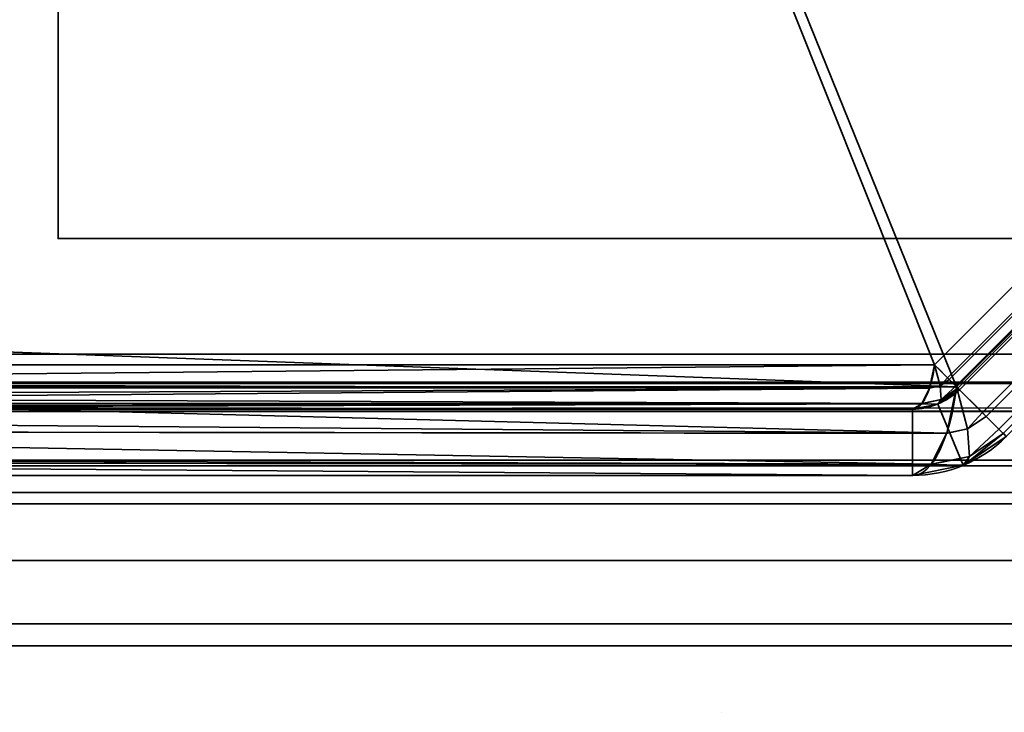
# Model space of a CAD drawing. Header units: millimetres. Extents: x -508 to 6708, y -110 to 248.
# Tile 480 of 656: x 1121 to 1131, y -26 to -19. Entities that reach past the tile are written whole.
import ezdxf

# ---------------------------------------------------------------- set-up
doc = ezdxf.new("R2010")
doc.units = ezdxf.units.MM
doc.layers.add('151', color=7, linetype='Continuous', true_color=0xffffff)

# ---------------------------------------------------------------- blocks, each defined once
blk = doc.blocks.new('UG_SURFACE_031')
at = {"layer": '151', "color": 252, "linetype": 'Continuous', "lineweight": 35}
for points in [[(1141, -21, 1035), (1121, -21, 1035), (1121, -14, 1035), (1141, -14, 1035)], [(1141, -14, 1065), (1121, -14, 1065), (1121, -21, 1065), (1141, -21, 1065)], [(1121, -14, 1035), (1121, -21, 1035), (1121, -21, 1065), (1121, -14, 1065)], [(1141, -21, 1065), (1121, -21, 1065), (1121, -21, 1035), (1141, -21, 1035)]]:
    blk.add_3dface(points, dxfattribs=at)
blk = doc.blocks.new('UG_SURFACE_055')
at = {"layer": '151', "color": 252, "linetype": 'Continuous', "lineweight": 35}
for points in [[(1141, -21, 1035), (1121, -21, 1035), (1121, -14, 1035), (1141, -14, 1035)], [(1141, -14, 1065), (1121, -14, 1065), (1121, -21, 1065), (1141, -21, 1065)], [(1121, -14, 1035), (1121, -21, 1035), (1121, -21, 1065), (1121, -14, 1065)], [(1141, -21, 1065), (1121, -21, 1065), (1121, -21, 1035), (1141, -21, 1035)]]:
    blk.add_3dface(points, dxfattribs=at)
blk = doc.blocks.new('UG_SURFACE_254')
at = {"layer": '151', "color": 252, "linetype": 'Continuous', "lineweight": 35}
for points in [[(1133.92, -23.8, 2023.33), (1133.92, -23.8, -7.75), (1085.08, -23.8, -7.75), (1085.08, -23.8, 2072.17)], [(1085.08, -25.3, 2072.17), (1133.92, -25.3, 2023.33), (1133.92, -23.8, 2023.33), (1085.08, -23.8, 2072.17)], [(1133.92, -25.3, -7.75), (1085.08, -25.3, -7.75), (1085.08, -23.8, -7.75), (1133.92, -23.8, -7.75)], [(1133.92, -25.3, 2023.33), (1085.08, -25.3, 2072.17), (1085.08, -25.3, -7.75), (1133.92, -25.3, -7.75)]]:
    blk.add_3dface(points, dxfattribs=at)
blk = doc.blocks.new('UG_SURFACE_255')
at = {"layer": '151', "color": 252, "linetype": 'Continuous', "lineweight": 35}
for points in [[(1133.92, -23.8, 2023.33), (1133.92, -23.8, -7.75), (1085.08, -23.8, -7.75), (1085.08, -23.8, 2072.17)], [(1085.08, -25.3, 2072.17), (1133.92, -25.3, 2023.33), (1133.92, -23.8, 2023.33), (1085.08, -23.8, 2072.17)], [(1133.92, -25.3, -7.75), (1085.08, -25.3, -7.75), (1085.08, -23.8, -7.75), (1133.92, -23.8, -7.75)], [(1133.92, -25.3, 2023.33), (1085.08, -25.3, 2072.17), (1085.08, -25.3, -7.75), (1133.92, -25.3, -7.75)]]:
    blk.add_3dface(points, dxfattribs=at)
blk = doc.blocks.new('UG_SURFACE_256')
at = {"layer": '151', "color": 252, "linetype": 'Continuous', "lineweight": 35}
for points in [[(1082, -5.3, 2075.25), (1082, -22.22, 2075.25), (1918, -22.22, 2075.25), (1918, -5.3, 2075.25)], [(1083.5, -5.3, 2073.75), (1916.5, -5.3, 2073.75), (1916.5, -22.22, 2073.75), (1083.5, -22.22, 2073.75)], [(1918, -22.22, 2075.25), (1082, -22.22, 2075.25), (1082.059, -22.821, 2075.191)], [(1917.941, -22.821, 2075.191), (1918, -22.22, 2075.25), (1082.059, -22.821, 2075.191)], [(1083.53, -22.528, 2073.72), (1083.5, -22.22, 2073.75), (1916.5, -22.22, 2073.75)], [(1083.53, -22.528, 2073.72), (1916.5, -22.22, 2073.75), (1916.47, -22.528, 2073.72)], [(1916.47, -22.528, 2073.72), (1916.38, -22.825, 2073.63), (1083.62, -22.825, 2073.63), (1083.53, -22.528, 2073.72)], [(1082.059, -22.821, 2075.191), (1082.235, -23.399, 2075.016), (1917.765, -23.399, 2075.016), (1917.941, -22.821, 2075.191)], [(1916.037, -23.337, 2073.287), (1083.963, -23.337, 2073.287), (1083.62, -22.825, 2073.63), (1916.38, -22.825, 2073.63)], [(1915.525, -23.68, 2072.775), (1084.475, -23.68, 2072.775), (1083.963, -23.337, 2073.287), (1916.037, -23.337, 2073.287)], [(1917.765, -23.399, 2075.016), (1082.235, -23.399, 2075.016), (1082.902, -24.398, 2074.348), (1917.098, -24.398, 2074.348)], [(1914.92, -23.8, 2072.17), (1085.08, -23.8, 2072.17), (1084.475, -23.68, 2072.775), (1915.525, -23.68, 2072.775)], [(1085.08, -23.8, 2072.17), (1914.92, -23.8, 2072.17), (1866.08, -23.8, 2023.33), (1133.92, -23.8, 2023.33)], [(1133.92, -25.3, 2023.33), (1085.08, -25.3, 2072.17), (1085.08, -23.8, 2072.17), (1133.92, -23.8, 2023.33)], [(1917.098, -24.398, 2074.348), (1082.902, -24.398, 2074.348), (1083.901, -25.066, 2073.349), (1916.099, -25.066, 2073.349)], [(1916.099, -25.066, 2073.349), (1083.901, -25.066, 2073.349), (1085.08, -25.3, 2072.17), (1914.92, -25.3, 2072.17)], [(1085.08, -25.3, 2072.17), (1133.92, -25.3, 2023.33), (1866.08, -25.3, 2023.33), (1914.92, -25.3, 2072.17)]]:
    blk.add_3dface(points, dxfattribs=at)
blk = doc.blocks.new('UG_SURFACE_267')
at = {"layer": '151', "color": 252, "linetype": 'Continuous', "lineweight": 35}
for points in [[(1120.867, 1.173, 1158.357), (1110.827, -8.868, 1158.357), (1110.827, -22.332, 1163.419), (1130.252, -22.332, 1170.723)], [(1130.252, -22.332, 997.777), (1110.827, -22.332, 1005.08), (1110.827, -8.868, 1010.143), (1120.867, 1.173, 1010.143)], [(1130.252, -22.332, 1170.723), (1134.332, -18.252, 1170.723), (1134.332, 1.173, 1163.419), (1120.867, 1.173, 1158.357)], [(1120.867, 1.173, 1010.143), (1134.332, 1.173, 1005.08), (1134.332, -18.252, 997.777), (1130.252, -22.332, 997.777)], [(1130.485, -22.565, 1170.105), (1111.527, -21.868, 1162.715), (1111.527, -9.157, 1157.936), (1121.158, 0.473, 1157.936)], [(1121.158, 0.473, 1010.564), (1111.527, -9.157, 1010.564), (1111.527, -21.868, 1005.785), (1130.485, -22.565, 998.395)], [(1121.158, 0.473, 1157.936), (1133.868, 0.473, 1162.715), (1134.565, -18.485, 1170.105), (1130.485, -22.565, 1170.105)], [(1130.485, -22.565, 998.395), (1134.565, -18.485, 998.395), (1133.868, 0.473, 1005.785), (1121.158, 0.473, 1010.564)], [(1130.389, -22.469, 1170.884), (1134.469, -18.389, 1170.884), (1134.332, -18.252, 1170.723), (1130.252, -22.332, 1170.723)], [(1134.469, -18.389, 997.616), (1130.389, -22.469, 997.616), (1130.252, -22.332, 997.777), (1134.332, -18.252, 997.777)], [(1134.488, -18.408, 1170.907), (1134.469, -18.389, 1170.884), (1130.389, -22.469, 1170.884), (1130.408, -22.488, 1170.907)], [(1130.408, -22.488, 997.593), (1130.389, -22.469, 997.616), (1134.469, -18.389, 997.616), (1134.488, -18.408, 997.593)], [(1130.408, -22.488, 1170.907), (1130.476, -22.556, 1171.099), (1134.556, -18.476, 1171.099), (1134.488, -18.408, 1170.907)], [(1134.488, -18.408, 997.593), (1134.556, -18.476, 997.401), (1130.476, -22.556, 997.401), (1130.408, -22.488, 997.593)], [(1134.579, -18.499, 1171.164), (1134.556, -18.476, 1171.099), (1130.476, -22.556, 1171.099), (1130.499, -22.579, 1171.164)], [(1130.499, -22.579, 997.336), (1130.476, -22.556, 997.401), (1134.556, -18.476, 997.401), (1134.579, -18.499, 997.336)], [(1134.837, -18.757, 1170.427), (1130.757, -22.837, 1170.427), (1130.485, -22.565, 1170.105), (1134.565, -18.485, 1170.105)], [(1130.757, -22.837, 998.073), (1134.837, -18.757, 998.073), (1134.565, -18.485, 998.395), (1130.485, -22.565, 998.395)], [(1130.499, -22.579, 1171.164), (1130.515, -22.595, 1171.341), (1134.595, -18.515, 1171.341), (1134.579, -18.499, 1171.164)], [(1134.579, -18.499, 997.336), (1134.595, -18.515, 997.159), (1130.515, -22.595, 997.159), (1130.499, -22.579, 997.336)], [(1134.595, -18.515, 1171.341), (1130.515, -22.595, 1171.341), (1130.515, -22.595, 1189.25), (1134.595, -18.515, 1189.25)], [(1130.515, -22.595, 997.159), (1134.595, -18.515, 997.159), (1134.595, -18.515, 979.25), (1130.515, -22.595, 979.25)], [(1131.01, -23.09, 1189.25), (1135.09, -19.01, 1189.25), (1134.595, -18.515, 1189.25), (1130.515, -22.595, 1189.25)], [(1130.515, -22.595, 979.25), (1134.595, -18.515, 979.25), (1135.09, -19.01, 979.25), (1131.01, -23.09, 979.25)], [(1130.797, -22.877, 1170.473), (1130.757, -22.837, 1170.427), (1134.837, -18.757, 1170.427), (1134.877, -18.797, 1170.473)], [(1134.877, -18.797, 998.027), (1134.837, -18.757, 998.073), (1130.757, -22.837, 998.073), (1130.797, -22.877, 998.027)], [(1134.877, -18.797, 1170.473), (1135.012, -18.932, 1170.857), (1130.932, -23.012, 1170.857), (1130.797, -22.877, 1170.473)], [(1130.797, -22.877, 998.027), (1130.932, -23.012, 997.643), (1135.012, -18.932, 997.643), (1134.877, -18.797, 998.027)], [(1130.978, -23.058, 1170.987), (1130.932, -23.012, 1170.857), (1135.012, -18.932, 1170.857), (1135.058, -18.978, 1170.987)], [(1135.058, -18.978, 997.513), (1135.012, -18.932, 997.643), (1130.932, -23.012, 997.643), (1130.978, -23.058, 997.513)], [(1135.058, -18.978, 1170.987), (1135.09, -19.01, 1171.341), (1131.01, -23.09, 1171.341), (1130.978, -23.058, 1170.987)], [(1130.978, -23.058, 997.513), (1131.01, -23.09, 997.159), (1135.09, -19.01, 997.159), (1135.058, -18.978, 997.513)], [(1130.485, -22.565, 1170.105), (1111.408, -22.565, 1162.933), (1111.527, -21.868, 1162.715)], [(1111.527, -21.868, 1005.785), (1111.408, -22.565, 1005.568), (1130.485, -22.565, 998.395)], [(1130.252, -22.332, 1170.723), (1110.827, -22.332, 1163.419), (1110.791, -22.522, 1163.515)], [(1110.791, -22.522, 1163.515), (1130.2, -22.577, 1170.862), (1130.252, -22.332, 1170.723)], [(1130.252, -22.332, 997.777), (1130.2, -22.577, 997.638), (1110.791, -22.522, 1004.985)], [(1110.791, -22.522, 1004.985), (1110.827, -22.332, 1005.08), (1130.252, -22.332, 997.777)], [(1130.311, -22.555, 1170.895), (1130.252, -22.332, 1170.723), (1130.2, -22.577, 1170.862)], [(1130.2, -22.577, 997.638), (1130.252, -22.332, 997.777), (1130.311, -22.555, 997.605)], [(1130.389, -22.469, 1170.884), (1130.252, -22.332, 1170.723), (1130.311, -22.555, 1170.895)], [(1130.311, -22.555, 997.605), (1130.252, -22.332, 997.777), (1130.389, -22.469, 997.616)], [(1110.791, -22.522, 1163.515), (1110.773, -22.571, 1163.563), (1130.2, -22.577, 1170.862)], [(1130.2, -22.577, 997.638), (1110.773, -22.571, 1004.937), (1110.791, -22.522, 1004.985)], [(1130.321, -22.7, 1171.143), (1130.311, -22.555, 1170.895), (1130.2, -22.578, 1170.863), (1130.118, -22.741, 1171.08)], [(1130.118, -22.741, 997.42), (1130.2, -22.578, 997.637), (1130.311, -22.555, 997.605), (1130.321, -22.7, 997.357)], [(1130.2, -22.577, 1170.862), (1130.2, -22.578, 1170.863), (1130.311, -22.555, 1170.895)], [(1130.311, -22.555, 997.605), (1130.2, -22.578, 997.637), (1130.2, -22.577, 997.638)], [(1130.311, -22.555, 1170.895), (1130.408, -22.488, 1170.907), (1130.389, -22.469, 1170.884)], [(1130.389, -22.469, 997.616), (1130.408, -22.488, 997.593), (1130.311, -22.555, 997.605)], [(1130.476, -22.556, 1171.099), (1130.408, -22.488, 1170.907), (1130.311, -22.555, 1170.895), (1130.321, -22.7, 1171.143)], [(1130.321, -22.7, 997.357), (1130.311, -22.555, 997.605), (1130.408, -22.488, 997.593), (1130.476, -22.556, 997.401)], [(1130.2, -22.578, 997.637), (1110.691, -22.735, 1004.721), (1110.737, -22.671, 1004.841)], [(1130.2, -22.578, 997.637), (1130.118, -22.741, 997.42), (1110.691, -22.735, 1004.721)], [(1130.2, -22.578, 1170.863), (1110.773, -22.571, 1163.563), (1110.737, -22.671, 1163.659)], [(1130.2, -22.578, 997.637), (1110.737, -22.671, 1004.841), (1110.773, -22.571, 1004.937)], [(1130.118, -22.741, 1171.08), (1130.2, -22.578, 1170.863), (1110.737, -22.671, 1163.659)], [(1130.2, -22.578, 1170.863), (1130.2, -22.577, 1170.862), (1110.773, -22.571, 1163.563)], [(1110.773, -22.571, 1004.937), (1130.2, -22.577, 997.638), (1130.2, -22.578, 997.637)], [(1130.381, -23.053, 1170.382), (1111.185, -22.895, 1163.028), (1111.408, -22.565, 1162.933)], [(1111.408, -22.565, 1005.568), (1111.185, -22.895, 1005.472), (1130.381, -23.053, 998.118)], [(1111.408, -22.565, 1162.933), (1130.485, -22.565, 1170.105), (1130.381, -23.053, 1170.382)], [(1130.381, -23.053, 998.118), (1130.485, -22.565, 998.395), (1111.408, -22.565, 1005.568)], [(1130.288, -22.747, 1189.25), (1130.515, -22.595, 1189.25), (1130.515, -22.595, 1171.341), (1130.296, -22.742, 1171.341)], [(1130.515, -22.595, 979.25), (1130.288, -22.747, 979.25), (1130.288, -22.747, 997.159), (1130.296, -22.742, 997.159)], [(1130.515, -22.595, 1189.25), (1130.288, -22.747, 1189.25), (1130.556, -23.393, 1189.25), (1131.01, -23.09, 1189.25)], [(1131.01, -23.09, 979.25), (1130.556, -23.393, 979.25), (1130.288, -22.747, 979.25), (1130.515, -22.595, 979.25)], [(1130.296, -22.742, 1171.341), (1130.515, -22.595, 1171.341), (1130.499, -22.579, 1171.164)], [(1130.499, -22.579, 1171.164), (1130.321, -22.7, 1171.143), (1130.296, -22.742, 1171.341)], [(1130.296, -22.742, 997.159), (1130.321, -22.7, 997.357), (1130.499, -22.579, 997.336)], [(1130.499, -22.579, 997.336), (1130.515, -22.595, 997.159), (1130.296, -22.742, 997.159)], [(1130.296, -22.742, 997.159), (1130.515, -22.595, 997.159), (1130.515, -22.595, 979.25)], [(1130.321, -22.7, 1171.143), (1130.499, -22.579, 1171.164), (1130.476, -22.556, 1171.099)], [(1130.476, -22.556, 997.401), (1130.499, -22.579, 997.336), (1130.321, -22.7, 997.357)], [(1130.485, -22.565, 998.395), (1130.381, -23.053, 998.118), (1130.38, -23.056, 998.116), (1130.602, -23.009, 998.05)], [(1130.381, -23.053, 1170.382), (1130.485, -22.565, 1170.105), (1130.602, -23.009, 1170.45)], [(1130.602, -23.009, 1170.45), (1130.485, -22.565, 1170.105), (1130.757, -22.837, 1170.427)], [(1130.757, -22.837, 998.073), (1130.485, -22.565, 998.395), (1130.602, -23.009, 998.05)], [(1130.117, -22.743, 997.418), (1110.594, -22.8, 1004.462), (1110.669, -22.767, 1004.661)], [(1130.117, -22.743, 997.418), (1130.02, -22.8, 997.159), (1110.594, -22.8, 1004.462)], [(1130.117, -22.743, 1171.082), (1110.691, -22.735, 1163.779), (1110.669, -22.767, 1163.839)], [(1130.117, -22.743, 997.418), (1110.669, -22.767, 1004.661), (1110.691, -22.735, 1004.721)], [(1130.02, -22.8, 1171.341), (1130.117, -22.743, 1171.082), (1110.669, -22.767, 1163.839)], [(1110.737, -22.671, 1163.659), (1110.691, -22.735, 1163.779), (1130.118, -22.741, 1171.08)], [(1130.117, -22.743, 1171.082), (1130.118, -22.741, 1171.08), (1110.691, -22.735, 1163.779)], [(1110.691, -22.735, 1004.721), (1130.118, -22.741, 997.42), (1130.117, -22.743, 997.418)], [(1130.117, -22.743, 1171.082), (1130.02, -22.8, 1171.341), (1130.288, -22.747, 1171.341)], [(1130.288, -22.747, 997.159), (1130.02, -22.8, 997.159), (1130.117, -22.743, 997.418)], [(1130.02, -22.8, 1171.341), (1130.02, -22.8, 1189.25), (1130.288, -22.747, 1189.25), (1130.288, -22.747, 1171.341)], [(1130.02, -22.8, 979.25), (1130.02, -22.8, 997.159), (1130.288, -22.747, 997.159), (1130.288, -22.747, 979.25)], [(1130.02, -23.5, 1189.25), (1130.556, -23.393, 1189.25), (1130.288, -22.747, 1189.25), (1130.02, -22.8, 1189.25)], [(1130.02, -22.8, 979.25), (1130.288, -22.747, 979.25), (1130.556, -23.393, 979.25), (1130.02, -23.5, 979.25)], [(1130.288, -22.747, 1171.341), (1130.321, -22.7, 1171.143), (1130.117, -22.743, 1171.082)], [(1130.118, -22.741, 1171.08), (1130.117, -22.743, 1171.082), (1130.321, -22.7, 1171.143)], [(1130.321, -22.7, 997.357), (1130.117, -22.743, 997.418), (1130.118, -22.741, 997.42)], [(1130.117, -22.743, 997.418), (1130.321, -22.7, 997.357), (1130.288, -22.747, 997.159)], [(1130.288, -22.747, 1171.341), (1130.296, -22.742, 1171.341), (1130.321, -22.7, 1171.143)], [(1130.321, -22.7, 997.357), (1130.296, -22.742, 997.159), (1130.288, -22.747, 997.159)], [(1130.296, -22.742, 1171.341), (1130.288, -22.747, 1171.341), (1130.288, -22.747, 1189.25)], [(1110.594, -22.8, 1004.462), (1130.02, -22.8, 997.159), (1130.02, -22.8, 979.25), (1109.6, -22.8, 979.25)], [(1130.02, -23.5, 979.25), (1109.6, -23.5, 979.25), (1109.6, -22.8, 979.25), (1130.02, -22.8, 979.25)], [(1110.669, -22.767, 1163.839), (1110.594, -22.8, 1164.038), (1130.02, -22.8, 1171.341)], [(1130.02, -22.8, 1171.341), (1110.594, -22.8, 1164.038), (1111, -22.8, 1164.25)], [(1111, -22.8, 1164.25), (1130.02, -22.8, 1189.25), (1130.02, -22.8, 1171.341)], [(1111, -22.8, 1164.25), (1113, -22.8, 1189.25), (1130.02, -22.8, 1189.25)], [(1130.02, -22.8, 1189.25), (1113, -22.8, 1189.25), (1113, -23.5, 1189.25), (1130.02, -23.5, 1189.25)], [(1130.757, -22.837, 1170.427), (1130.797, -22.877, 1170.473), (1130.602, -23.009, 1170.45)], [(1130.602, -23.009, 998.05), (1130.797, -22.877, 998.027), (1130.757, -22.837, 998.073)], [(1130.381, -23.053, 1170.382), (1110.988, -23.031, 1163.113), (1111.185, -22.895, 1163.028)], [(1111.185, -22.895, 1005.472), (1110.988, -23.031, 1005.387), (1130.381, -23.053, 998.118)], [(1130.622, -23.3, 1170.945), (1130.602, -23.009, 1170.45), (1130.797, -22.877, 1170.473), (1130.932, -23.012, 1170.857)], [(1130.932, -23.012, 997.643), (1130.797, -22.877, 998.027), (1130.602, -23.009, 998.05), (1130.622, -23.3, 997.555)], [(1130.217, -23.382, 1170.819), (1110.573, -23.318, 1163.292), (1110.988, -23.031, 1163.113)], [(1110.988, -23.031, 1005.387), (1110.573, -23.318, 1005.208), (1130.217, -23.382, 997.681)], [(1110.988, -23.031, 1163.113), (1130.381, -23.053, 1170.382), (1130.38, -23.056, 1170.384)], [(1110.988, -23.031, 1163.113), (1130.38, -23.056, 1170.384), (1130.217, -23.382, 1170.819)], [(1130.217, -23.382, 997.681), (1130.38, -23.056, 998.116), (1110.988, -23.031, 1005.387)], [(1130.38, -23.056, 998.116), (1130.381, -23.053, 998.118), (1110.988, -23.031, 1005.387)], [(1130.217, -23.382, 1170.819), (1130.38, -23.056, 1170.384), (1130.602, -23.009, 1170.45), (1130.622, -23.3, 1170.945)], [(1130.622, -23.3, 997.555), (1130.602, -23.009, 998.05), (1130.38, -23.056, 998.116), (1130.217, -23.382, 997.681)], [(1130.602, -23.009, 1170.45), (1130.38, -23.056, 1170.384), (1130.381, -23.053, 1170.382)], [(1130.571, -23.383, 1171.341), (1130.622, -23.3, 1170.945), (1130.978, -23.058, 1170.987)], [(1130.978, -23.058, 1170.987), (1131.01, -23.09, 1171.341), (1130.571, -23.383, 1171.341)], [(1130.571, -23.383, 997.159), (1131.01, -23.09, 997.159), (1130.978, -23.058, 997.513)], [(1130.978, -23.058, 997.513), (1130.622, -23.3, 997.555), (1130.571, -23.383, 997.159)], [(1130.932, -23.012, 1170.857), (1130.978, -23.058, 1170.987), (1130.622, -23.3, 1170.945)], [(1130.622, -23.3, 997.555), (1130.978, -23.058, 997.513), (1130.932, -23.012, 997.643)], [(1131.01, -23.09, 1189.25), (1130.556, -23.393, 1189.25), (1130.556, -23.393, 1171.341), (1130.571, -23.383, 1171.341)], [(1130.556, -23.393, 979.25), (1131.01, -23.09, 979.25), (1131.01, -23.09, 997.159), (1130.571, -23.383, 997.159)], [(1130.571, -23.383, 1171.341), (1131.01, -23.09, 1171.341), (1131.01, -23.09, 1189.25)], [(1130.02, -23.5, 1171.341), (1109.659, -23.5, 1163.686), (1110.388, -23.355, 1163.372)], [(1110.388, -23.355, 1005.128), (1109.659, -23.5, 1004.814), (1130.02, -23.5, 997.159)], [(1130.217, -23.382, 1170.819), (1110.388, -23.355, 1163.372), (1110.573, -23.318, 1163.292)], [(1110.573, -23.318, 1005.208), (1110.388, -23.355, 1005.128), (1130.217, -23.382, 997.681)], [(1110.388, -23.355, 1163.372), (1130.217, -23.382, 1170.819), (1130.215, -23.386, 1170.824)], [(1110.388, -23.355, 1163.372), (1130.215, -23.386, 1170.824), (1130.02, -23.5, 1171.341)], [(1130.02, -23.5, 997.159), (1130.215, -23.386, 997.676), (1110.388, -23.355, 1005.128)], [(1130.215, -23.386, 997.676), (1130.217, -23.382, 997.681), (1110.388, -23.355, 1005.128)], [(1130.622, -23.3, 1170.945), (1130.215, -23.386, 1170.824), (1130.217, -23.382, 1170.819)], [(1130.215, -23.386, 1170.824), (1130.622, -23.3, 1170.945), (1130.556, -23.393, 1171.341)], [(1130.556, -23.393, 997.159), (1130.622, -23.3, 997.555), (1130.215, -23.386, 997.676)], [(1130.217, -23.382, 997.681), (1130.215, -23.386, 997.676), (1130.622, -23.3, 997.555)], [(1130.622, -23.3, 1170.945), (1130.571, -23.383, 1171.341), (1130.556, -23.393, 1171.341)], [(1130.556, -23.393, 997.159), (1130.571, -23.383, 997.159), (1130.622, -23.3, 997.555)], [(1130.571, -23.383, 997.159), (1130.556, -23.393, 997.159), (1130.556, -23.393, 979.25)], [(1130.556, -23.393, 1171.341), (1130.02, -23.5, 1171.341), (1130.215, -23.386, 1170.824)], [(1130.215, -23.386, 997.676), (1130.02, -23.5, 997.159), (1130.556, -23.393, 997.159)], [(1130.556, -23.393, 1171.341), (1130.556, -23.393, 1189.25), (1130.02, -23.5, 1189.25), (1130.02, -23.5, 1171.341)], [(1130.556, -23.393, 979.25), (1130.556, -23.393, 997.159), (1130.02, -23.5, 997.159), (1130.02, -23.5, 979.25)], [(1109.6, -23.5, 979.25), (1130.02, -23.5, 979.25), (1130.02, -23.5, 997.159), (1109.659, -23.5, 1004.814)], [(1111, -23.5, 1164.25), (1109.659, -23.5, 1163.686), (1130.02, -23.5, 1171.341)], [(1130.02, -23.5, 1171.341), (1130.02, -23.5, 1189.25), (1113, -23.5, 1189.25), (1111, -23.5, 1176.623)], [(1111, -23.5, 1176.623), (1111, -23.5, 1164.25), (1130.02, -23.5, 1171.341)]]:
    blk.add_3dface(points, dxfattribs=at)
blk = doc.blocks.new('UG_SURFACE_291')
at = {"layer": '151', "color": 252, "linetype": 'Continuous', "lineweight": 35}
for points in [[(1120.867, 1.173, 1158.357), (1110.827, -8.868, 1158.357), (1110.827, -22.332, 1163.419), (1130.252, -22.332, 1170.723)], [(1130.252, -22.332, 997.777), (1110.827, -22.332, 1005.08), (1110.827, -8.868, 1010.143), (1120.867, 1.173, 1010.143)], [(1130.252, -22.332, 1170.723), (1134.332, -18.252, 1170.723), (1134.332, 1.173, 1163.419), (1120.867, 1.173, 1158.357)], [(1120.867, 1.173, 1010.143), (1134.332, 1.173, 1005.08), (1134.332, -18.252, 997.777), (1130.252, -22.332, 997.777)], [(1130.485, -22.565, 1170.105), (1111.527, -21.868, 1162.715), (1111.527, -9.157, 1157.936), (1121.158, 0.473, 1157.936)], [(1121.158, 0.473, 1010.564), (1111.527, -9.157, 1010.564), (1111.527, -21.868, 1005.785), (1130.485, -22.565, 998.395)], [(1121.158, 0.473, 1157.936), (1133.868, 0.473, 1162.715), (1134.565, -18.485, 1170.105), (1130.485, -22.565, 1170.105)], [(1130.485, -22.565, 998.395), (1134.565, -18.485, 998.395), (1133.868, 0.473, 1005.785), (1121.158, 0.473, 1010.564)], [(1130.389, -22.469, 1170.884), (1134.469, -18.389, 1170.884), (1134.332, -18.252, 1170.723), (1130.252, -22.332, 1170.723)], [(1134.469, -18.389, 997.616), (1130.389, -22.469, 997.616), (1130.252, -22.332, 997.777), (1134.332, -18.252, 997.777)], [(1134.488, -18.408, 1170.907), (1134.469, -18.389, 1170.884), (1130.389, -22.469, 1170.884), (1130.408, -22.488, 1170.907)], [(1130.408, -22.488, 997.593), (1130.389, -22.469, 997.616), (1134.469, -18.389, 997.616), (1134.488, -18.408, 997.593)], [(1130.408, -22.488, 1170.907), (1130.476, -22.556, 1171.099), (1134.556, -18.476, 1171.099), (1134.488, -18.408, 1170.907)], [(1134.488, -18.408, 997.593), (1134.556, -18.476, 997.401), (1130.476, -22.556, 997.401), (1130.408, -22.488, 997.593)], [(1134.579, -18.499, 1171.164), (1134.556, -18.476, 1171.099), (1130.476, -22.556, 1171.099), (1130.499, -22.579, 1171.164)], [(1130.499, -22.579, 997.336), (1130.476, -22.556, 997.401), (1134.556, -18.476, 997.401), (1134.579, -18.499, 997.336)], [(1134.837, -18.757, 1170.427), (1130.757, -22.837, 1170.427), (1130.485, -22.565, 1170.105), (1134.565, -18.485, 1170.105)], [(1130.757, -22.837, 998.073), (1134.837, -18.757, 998.073), (1134.565, -18.485, 998.395), (1130.485, -22.565, 998.395)], [(1130.499, -22.579, 1171.164), (1130.515, -22.595, 1171.341), (1134.595, -18.515, 1171.341), (1134.579, -18.499, 1171.164)], [(1134.579, -18.499, 997.336), (1134.595, -18.515, 997.159), (1130.515, -22.595, 997.159), (1130.499, -22.579, 997.336)], [(1134.595, -18.515, 1171.341), (1130.515, -22.595, 1171.341), (1130.515, -22.595, 1189.25), (1134.595, -18.515, 1189.25)], [(1130.515, -22.595, 997.159), (1134.595, -18.515, 997.159), (1134.595, -18.515, 979.25), (1130.515, -22.595, 979.25)], [(1131.01, -23.09, 1189.25), (1135.09, -19.01, 1189.25), (1134.595, -18.515, 1189.25), (1130.515, -22.595, 1189.25)], [(1130.515, -22.595, 979.25), (1134.595, -18.515, 979.25), (1135.09, -19.01, 979.25), (1131.01, -23.09, 979.25)], [(1130.797, -22.877, 1170.473), (1130.757, -22.837, 1170.427), (1134.837, -18.757, 1170.427), (1134.877, -18.797, 1170.473)], [(1134.877, -18.797, 998.027), (1134.837, -18.757, 998.073), (1130.757, -22.837, 998.073), (1130.797, -22.877, 998.027)], [(1134.877, -18.797, 1170.473), (1135.012, -18.932, 1170.857), (1130.932, -23.012, 1170.857), (1130.797, -22.877, 1170.473)], [(1130.797, -22.877, 998.027), (1130.932, -23.012, 997.643), (1135.012, -18.932, 997.643), (1134.877, -18.797, 998.027)], [(1130.978, -23.058, 1170.987), (1130.932, -23.012, 1170.857), (1135.012, -18.932, 1170.857), (1135.058, -18.978, 1170.987)], [(1135.058, -18.978, 997.513), (1135.012, -18.932, 997.643), (1130.932, -23.012, 997.643), (1130.978, -23.058, 997.513)], [(1135.058, -18.978, 1170.987), (1135.09, -19.01, 1171.341), (1131.01, -23.09, 1171.341), (1130.978, -23.058, 1170.987)], [(1130.978, -23.058, 997.513), (1131.01, -23.09, 997.159), (1135.09, -19.01, 997.159), (1135.058, -18.978, 997.513)], [(1130.485, -22.565, 1170.105), (1111.408, -22.565, 1162.933), (1111.527, -21.868, 1162.715)], [(1111.527, -21.868, 1005.785), (1111.408, -22.565, 1005.568), (1130.485, -22.565, 998.395)], [(1130.252, -22.332, 1170.723), (1110.827, -22.332, 1163.419), (1110.791, -22.522, 1163.515)], [(1110.791, -22.522, 1163.515), (1130.2, -22.577, 1170.862), (1130.252, -22.332, 1170.723)], [(1130.252, -22.332, 997.777), (1130.2, -22.577, 997.638), (1110.791, -22.522, 1004.985)], [(1110.791, -22.522, 1004.985), (1110.827, -22.332, 1005.08), (1130.252, -22.332, 997.777)], [(1130.311, -22.555, 1170.895), (1130.252, -22.332, 1170.723), (1130.2, -22.577, 1170.862)], [(1130.2, -22.577, 997.638), (1130.252, -22.332, 997.777), (1130.311, -22.555, 997.605)], [(1130.389, -22.469, 1170.884), (1130.252, -22.332, 1170.723), (1130.311, -22.555, 1170.895)], [(1130.311, -22.555, 997.605), (1130.252, -22.332, 997.777), (1130.389, -22.469, 997.616)], [(1110.791, -22.522, 1163.515), (1110.773, -22.571, 1163.563), (1130.2, -22.577, 1170.862)], [(1130.2, -22.577, 997.638), (1110.773, -22.571, 1004.937), (1110.791, -22.522, 1004.985)], [(1130.321, -22.7, 1171.143), (1130.311, -22.555, 1170.895), (1130.2, -22.578, 1170.863), (1130.118, -22.741, 1171.08)], [(1130.118, -22.741, 997.42), (1130.2, -22.578, 997.637), (1130.311, -22.555, 997.605), (1130.321, -22.7, 997.357)], [(1130.2, -22.577, 1170.862), (1130.2, -22.578, 1170.863), (1130.311, -22.555, 1170.895)], [(1130.311, -22.555, 997.605), (1130.2, -22.578, 997.637), (1130.2, -22.577, 997.638)], [(1130.311, -22.555, 1170.895), (1130.408, -22.488, 1170.907), (1130.389, -22.469, 1170.884)], [(1130.389, -22.469, 997.616), (1130.408, -22.488, 997.593), (1130.311, -22.555, 997.605)], [(1130.476, -22.556, 1171.099), (1130.408, -22.488, 1170.907), (1130.311, -22.555, 1170.895), (1130.321, -22.7, 1171.143)], [(1130.321, -22.7, 997.357), (1130.311, -22.555, 997.605), (1130.408, -22.488, 997.593), (1130.476, -22.556, 997.401)], [(1130.2, -22.578, 997.637), (1110.691, -22.735, 1004.721), (1110.737, -22.671, 1004.841)], [(1130.2, -22.578, 997.637), (1130.118, -22.741, 997.42), (1110.691, -22.735, 1004.721)], [(1130.2, -22.578, 1170.863), (1110.773, -22.571, 1163.563), (1110.737, -22.671, 1163.659)], [(1130.2, -22.578, 997.637), (1110.737, -22.671, 1004.841), (1110.773, -22.571, 1004.937)], [(1130.118, -22.741, 1171.08), (1130.2, -22.578, 1170.863), (1110.737, -22.671, 1163.659)], [(1130.2, -22.578, 1170.863), (1130.2, -22.577, 1170.862), (1110.773, -22.571, 1163.563)], [(1110.773, -22.571, 1004.937), (1130.2, -22.577, 997.638), (1130.2, -22.578, 997.637)], [(1130.381, -23.053, 1170.382), (1111.185, -22.895, 1163.028), (1111.408, -22.565, 1162.933)], [(1111.408, -22.565, 1005.568), (1111.185, -22.895, 1005.472), (1130.381, -23.053, 998.118)], [(1111.408, -22.565, 1162.933), (1130.485, -22.565, 1170.105), (1130.381, -23.053, 1170.382)], [(1130.381, -23.053, 998.118), (1130.485, -22.565, 998.395), (1111.408, -22.565, 1005.568)], [(1130.288, -22.747, 1189.25), (1130.515, -22.595, 1189.25), (1130.515, -22.595, 1171.341), (1130.296, -22.742, 1171.341)], [(1130.515, -22.595, 979.25), (1130.288, -22.747, 979.25), (1130.288, -22.747, 997.159), (1130.296, -22.742, 997.159)], [(1130.515, -22.595, 1189.25), (1130.288, -22.747, 1189.25), (1130.556, -23.393, 1189.25), (1131.01, -23.09, 1189.25)], [(1131.01, -23.09, 979.25), (1130.556, -23.393, 979.25), (1130.288, -22.747, 979.25), (1130.515, -22.595, 979.25)], [(1130.296, -22.742, 1171.341), (1130.515, -22.595, 1171.341), (1130.499, -22.579, 1171.164)], [(1130.499, -22.579, 1171.164), (1130.321, -22.7, 1171.143), (1130.296, -22.742, 1171.341)], [(1130.296, -22.742, 997.159), (1130.321, -22.7, 997.357), (1130.499, -22.579, 997.336)], [(1130.499, -22.579, 997.336), (1130.515, -22.595, 997.159), (1130.296, -22.742, 997.159)], [(1130.296, -22.742, 997.159), (1130.515, -22.595, 997.159), (1130.515, -22.595, 979.25)], [(1130.321, -22.7, 1171.143), (1130.499, -22.579, 1171.164), (1130.476, -22.556, 1171.099)], [(1130.476, -22.556, 997.401), (1130.499, -22.579, 997.336), (1130.321, -22.7, 997.357)], [(1130.485, -22.565, 998.395), (1130.381, -23.053, 998.118), (1130.38, -23.056, 998.116), (1130.602, -23.009, 998.05)], [(1130.381, -23.053, 1170.382), (1130.485, -22.565, 1170.105), (1130.602, -23.009, 1170.45)], [(1130.602, -23.009, 1170.45), (1130.485, -22.565, 1170.105), (1130.757, -22.837, 1170.427)], [(1130.757, -22.837, 998.073), (1130.485, -22.565, 998.395), (1130.602, -23.009, 998.05)], [(1130.117, -22.743, 997.418), (1110.594, -22.8, 1004.462), (1110.669, -22.767, 1004.661)], [(1130.117, -22.743, 997.418), (1130.02, -22.8, 997.159), (1110.594, -22.8, 1004.462)], [(1130.117, -22.743, 1171.082), (1110.691, -22.735, 1163.779), (1110.669, -22.767, 1163.839)], [(1130.117, -22.743, 997.418), (1110.669, -22.767, 1004.661), (1110.691, -22.735, 1004.721)], [(1130.02, -22.8, 1171.341), (1130.117, -22.743, 1171.082), (1110.669, -22.767, 1163.839)], [(1110.737, -22.671, 1163.659), (1110.691, -22.735, 1163.779), (1130.118, -22.741, 1171.08)], [(1130.117, -22.743, 1171.082), (1130.118, -22.741, 1171.08), (1110.691, -22.735, 1163.779)], [(1110.691, -22.735, 1004.721), (1130.118, -22.741, 997.42), (1130.117, -22.743, 997.418)], [(1130.117, -22.743, 1171.082), (1130.02, -22.8, 1171.341), (1130.288, -22.747, 1171.341)], [(1130.288, -22.747, 997.159), (1130.02, -22.8, 997.159), (1130.117, -22.743, 997.418)], [(1130.02, -22.8, 1171.341), (1130.02, -22.8, 1189.25), (1130.288, -22.747, 1189.25), (1130.288, -22.747, 1171.341)], [(1130.02, -22.8, 979.25), (1130.02, -22.8, 997.159), (1130.288, -22.747, 997.159), (1130.288, -22.747, 979.25)], [(1130.02, -23.5, 1189.25), (1130.556, -23.393, 1189.25), (1130.288, -22.747, 1189.25), (1130.02, -22.8, 1189.25)], [(1130.02, -22.8, 979.25), (1130.288, -22.747, 979.25), (1130.556, -23.393, 979.25), (1130.02, -23.5, 979.25)], [(1130.288, -22.747, 1171.341), (1130.321, -22.7, 1171.143), (1130.117, -22.743, 1171.082)], [(1130.118, -22.741, 1171.08), (1130.117, -22.743, 1171.082), (1130.321, -22.7, 1171.143)], [(1130.321, -22.7, 997.357), (1130.117, -22.743, 997.418), (1130.118, -22.741, 997.42)], [(1130.117, -22.743, 997.418), (1130.321, -22.7, 997.357), (1130.288, -22.747, 997.159)], [(1130.288, -22.747, 1171.341), (1130.296, -22.742, 1171.341), (1130.321, -22.7, 1171.143)], [(1130.321, -22.7, 997.357), (1130.296, -22.742, 997.159), (1130.288, -22.747, 997.159)], [(1130.296, -22.742, 1171.341), (1130.288, -22.747, 1171.341), (1130.288, -22.747, 1189.25)], [(1110.594, -22.8, 1004.462), (1130.02, -22.8, 997.159), (1130.02, -22.8, 979.25), (1109.6, -22.8, 979.25)], [(1130.02, -23.5, 979.25), (1109.6, -23.5, 979.25), (1109.6, -22.8, 979.25), (1130.02, -22.8, 979.25)], [(1110.669, -22.767, 1163.839), (1110.594, -22.8, 1164.038), (1130.02, -22.8, 1171.341)], [(1130.02, -22.8, 1171.341), (1110.594, -22.8, 1164.038), (1111, -22.8, 1164.25)], [(1111, -22.8, 1164.25), (1130.02, -22.8, 1189.25), (1130.02, -22.8, 1171.341)], [(1111, -22.8, 1164.25), (1113, -22.8, 1189.25), (1130.02, -22.8, 1189.25)], [(1130.02, -22.8, 1189.25), (1113, -22.8, 1189.25), (1113, -23.5, 1189.25), (1130.02, -23.5, 1189.25)], [(1130.757, -22.837, 1170.427), (1130.797, -22.877, 1170.473), (1130.602, -23.009, 1170.45)], [(1130.602, -23.009, 998.05), (1130.797, -22.877, 998.027), (1130.757, -22.837, 998.073)], [(1130.381, -23.053, 1170.382), (1110.988, -23.031, 1163.113), (1111.185, -22.895, 1163.028)], [(1111.185, -22.895, 1005.472), (1110.988, -23.031, 1005.387), (1130.381, -23.053, 998.118)], [(1130.622, -23.3, 1170.945), (1130.602, -23.009, 1170.45), (1130.797, -22.877, 1170.473), (1130.932, -23.012, 1170.857)], [(1130.932, -23.012, 997.643), (1130.797, -22.877, 998.027), (1130.602, -23.009, 998.05), (1130.622, -23.3, 997.555)], [(1130.217, -23.382, 1170.819), (1110.573, -23.318, 1163.292), (1110.988, -23.031, 1163.113)], [(1110.988, -23.031, 1005.387), (1110.573, -23.318, 1005.208), (1130.217, -23.382, 997.681)], [(1110.988, -23.031, 1163.113), (1130.381, -23.053, 1170.382), (1130.38, -23.056, 1170.384)], [(1110.988, -23.031, 1163.113), (1130.38, -23.056, 1170.384), (1130.217, -23.382, 1170.819)], [(1130.217, -23.382, 997.681), (1130.38, -23.056, 998.116), (1110.988, -23.031, 1005.387)], [(1130.38, -23.056, 998.116), (1130.381, -23.053, 998.118), (1110.988, -23.031, 1005.387)], [(1130.217, -23.382, 1170.819), (1130.38, -23.056, 1170.384), (1130.602, -23.009, 1170.45), (1130.622, -23.3, 1170.945)], [(1130.622, -23.3, 997.555), (1130.602, -23.009, 998.05), (1130.38, -23.056, 998.116), (1130.217, -23.382, 997.681)], [(1130.602, -23.009, 1170.45), (1130.38, -23.056, 1170.384), (1130.381, -23.053, 1170.382)], [(1130.571, -23.383, 1171.341), (1130.622, -23.3, 1170.945), (1130.978, -23.058, 1170.987)], [(1130.978, -23.058, 1170.987), (1131.01, -23.09, 1171.341), (1130.571, -23.383, 1171.341)], [(1130.571, -23.383, 997.159), (1131.01, -23.09, 997.159), (1130.978, -23.058, 997.513)], [(1130.978, -23.058, 997.513), (1130.622, -23.3, 997.555), (1130.571, -23.383, 997.159)], [(1130.932, -23.012, 1170.857), (1130.978, -23.058, 1170.987), (1130.622, -23.3, 1170.945)], [(1130.622, -23.3, 997.555), (1130.978, -23.058, 997.513), (1130.932, -23.012, 997.643)], [(1131.01, -23.09, 1189.25), (1130.556, -23.393, 1189.25), (1130.556, -23.393, 1171.341), (1130.571, -23.383, 1171.341)], [(1130.556, -23.393, 979.25), (1131.01, -23.09, 979.25), (1131.01, -23.09, 997.159), (1130.571, -23.383, 997.159)], [(1130.571, -23.383, 1171.341), (1131.01, -23.09, 1171.341), (1131.01, -23.09, 1189.25)], [(1130.02, -23.5, 1171.341), (1109.659, -23.5, 1163.686), (1110.388, -23.355, 1163.372)], [(1110.388, -23.355, 1005.128), (1109.659, -23.5, 1004.814), (1130.02, -23.5, 997.159)], [(1130.217, -23.382, 1170.819), (1110.388, -23.355, 1163.372), (1110.573, -23.318, 1163.292)], [(1110.573, -23.318, 1005.208), (1110.388, -23.355, 1005.128), (1130.217, -23.382, 997.681)], [(1110.388, -23.355, 1163.372), (1130.217, -23.382, 1170.819), (1130.215, -23.386, 1170.824)], [(1110.388, -23.355, 1163.372), (1130.215, -23.386, 1170.824), (1130.02, -23.5, 1171.341)], [(1130.02, -23.5, 997.159), (1130.215, -23.386, 997.676), (1110.388, -23.355, 1005.128)], [(1130.215, -23.386, 997.676), (1130.217, -23.382, 997.681), (1110.388, -23.355, 1005.128)], [(1130.622, -23.3, 1170.945), (1130.215, -23.386, 1170.824), (1130.217, -23.382, 1170.819)], [(1130.215, -23.386, 1170.824), (1130.622, -23.3, 1170.945), (1130.556, -23.393, 1171.341)], [(1130.556, -23.393, 997.159), (1130.622, -23.3, 997.555), (1130.215, -23.386, 997.676)], [(1130.217, -23.382, 997.681), (1130.215, -23.386, 997.676), (1130.622, -23.3, 997.555)], [(1130.622, -23.3, 1170.945), (1130.571, -23.383, 1171.341), (1130.556, -23.393, 1171.341)], [(1130.556, -23.393, 997.159), (1130.571, -23.383, 997.159), (1130.622, -23.3, 997.555)], [(1130.571, -23.383, 997.159), (1130.556, -23.393, 997.159), (1130.556, -23.393, 979.25)], [(1130.556, -23.393, 1171.341), (1130.02, -23.5, 1171.341), (1130.215, -23.386, 1170.824)], [(1130.215, -23.386, 997.676), (1130.02, -23.5, 997.159), (1130.556, -23.393, 997.159)], [(1130.556, -23.393, 1171.341), (1130.556, -23.393, 1189.25), (1130.02, -23.5, 1189.25), (1130.02, -23.5, 1171.341)], [(1130.556, -23.393, 979.25), (1130.556, -23.393, 997.159), (1130.02, -23.5, 997.159), (1130.02, -23.5, 979.25)], [(1109.6, -23.5, 979.25), (1130.02, -23.5, 979.25), (1130.02, -23.5, 997.159), (1109.659, -23.5, 1004.814)], [(1111, -23.5, 1164.25), (1109.659, -23.5, 1163.686), (1130.02, -23.5, 1171.341)], [(1130.02, -23.5, 1171.341), (1130.02, -23.5, 1189.25), (1113, -23.5, 1189.25), (1111, -23.5, 1176.623)], [(1111, -23.5, 1176.623), (1111, -23.5, 1164.25), (1130.02, -23.5, 1171.341)]]:
    blk.add_3dface(points, dxfattribs=at)

msp = doc.modelspace()

# ---------------------------------------------------------------- linework, layer by layer
at = {"layer": '151', "color": 253, "linetype": 'Continuous', "lineweight": -3}
for p, q in [((1121, -21, 1065), (1121, -14, 1065)), ((1121, -14, 1035), (1121, -21, 1035)), ((1121, -14, 1035), (1121, -21, 1035)), ((1121, -21, 1065), (1121, -14, 1065)), ((1130.252, -22.332, 1170.723), (1134.332, -18.252, 1170.723)), ((1134.332, -18.252, 997.777), (1130.252, -22.332, 997.777)), ((1130.252, -22.332, 1170.723), (1134.332, -18.252, 1170.723)), ((1134.332, -18.252, 997.777), (1130.252, -22.332, 997.777)), ((1130.485, -22.565, 998.395), (1134.565, -18.485, 998.395)), ((1134.565, -18.485, 1170.105), (1130.485, -22.565, 1170.105)), ((1134.565, -18.485, 1170.105), (1130.485, -22.565, 1170.105)), ((1130.485, -22.565, 998.395), (1134.565, -18.485, 998.395)), ((1130.515, -22.595, 997.159), (1134.595, -18.515, 997.159)), ((1130.515, -22.595, 979.25), (1134.595, -18.515, 979.25)), ((1130.515, -22.595, 1189.25), (1134.595, -18.515, 1189.25)), ((1134.595, -18.515, 1171.341), (1130.515, -22.595, 1171.341)), ((1130.515, -22.595, 979.25), (1134.595, -18.515, 979.25)), ((1130.515, -22.595, 1189.25), (1134.595, -18.515, 1189.25)), ((1134.595, -18.515, 1171.341), (1130.515, -22.595, 1171.341)), ((1130.515, -22.595, 997.159), (1134.595, -18.515, 997.159)), ((1121, -21, 1065), (1141, -21, 1065)), ((1121, -21, 1035), (1121, -21, 1065)), ((1121, -21, 1035), (1141, -21, 1035)), ((1121, -21, 1065), (1141, -21, 1065)), ((1121, -21, 1035), (1121, -21, 1065)), ((1121, -21, 1035), (1141, -21, 1035)), ((1918, -22.22, 2075.25), (1082, -22.22, 2075.25)), ((1916.5, -22.22, 2073.75), (1083.5, -22.22, 2073.75)), ((1130.252, -22.332, 997.777), (1110.827, -22.332, 1005.081)), ((1110.827, -22.332, 1163.419), (1130.252, -22.332, 1170.723)), ((1130.252, -22.332, 997.777), (1110.827, -22.332, 1005.081)), ((1110.827, -22.332, 1163.419), (1130.252, -22.332, 1170.723)), ((1130.485, -22.565, 1170.105), (1111.408, -22.565, 1162.932)), ((1111.408, -22.565, 1005.568), (1130.485, -22.565, 998.395)), ((1130.485, -22.565, 1170.105), (1111.408, -22.565, 1162.932)), ((1111.408, -22.565, 1005.568), (1130.485, -22.565, 998.395)), ((1130.515, -22.595, 997.159), (1130.515, -22.595, 979.25)), ((1130.515, -22.595, 1189.25), (1130.515, -22.595, 1171.341)), ((1130.515, -22.595, 1189.25), (1130.515, -22.595, 1171.341)), ((1130.515, -22.595, 997.159), (1130.515, -22.595, 979.25)), ((1109.6, -22.8, 979.25), (1130.02, -22.8, 979.25)), ((1109.6, -22.8, 979.25), (1130.02, -22.8, 979.25)), ((1110.594, -22.8, 1004.462), (1130.02, -22.8, 997.159)), ((1130.02, -22.8, 1171.341), (1110.594, -22.8, 1164.038)), ((1130.02, -22.8, 1171.341), (1110.594, -22.8, 1164.038)), ((1110.594, -22.8, 1004.462), (1130.02, -22.8, 997.159)), ((1113, -22.8, 1189.25), (1130.02, -22.8, 1189.25)), ((1113, -22.8, 1189.25), (1130.02, -22.8, 1189.25)), ((1130.02, -22.8, 997.159), (1130.02, -22.8, 979.25)), ((1130.02, -22.8, 1189.25), (1130.02, -22.8, 1171.341)), ((1130.02, -22.8, 997.159), (1130.02, -22.8, 979.25)), ((1130.02, -22.8, 1189.25), (1130.02, -22.8, 1171.341)), ((1109.6, -23.5, 979.25), (1130.02, -23.5, 979.25)), ((1109.6, -23.5, 979.25), (1130.02, -23.5, 979.25)), ((1130.02, -23.5, 997.159), (1109.659, -23.5, 1004.814)), ((1109.659, -23.5, 1163.686), (1130.02, -23.5, 1171.341)), ((1109.659, -23.5, 1163.686), (1130.02, -23.5, 1171.341)), ((1130.02, -23.5, 997.159), (1109.659, -23.5, 1004.814)), ((1113, -23.5, 1189.25), (1130.02, -23.5, 1189.25)), ((1113, -23.5, 1189.25), (1130.02, -23.5, 1189.25)), ((1130.02, -23.5, 1189.25), (1130.02, -23.5, 1171.341)), ((1130.02, -23.5, 997.159), (1130.02, -23.5, 979.25)), ((1130.02, -23.5, 1189.25), (1130.02, -23.5, 1171.341)), ((1130.02, -23.5, 997.159), (1130.02, -23.5, 979.25)), ((1133.92, -23.8, -7.75), (1085.08, -23.8, -7.75)), ((1085.08, -23.8, 2072.17), (1133.92, -23.8, 2023.33)), ((1085.08, -23.8, 2072.17), (1133.92, -23.8, 2023.33)), ((1914.92, -23.8, 2072.17), (1085.08, -23.8, 2072.17)), ((1085.08, -23.8, 2072.17), (1133.92, -23.8, 2023.33)), ((1133.92, -23.8, -7.75), (1085.08, -23.8, -7.75)), ((1085.08, -25.3, 2072.17), (1133.92, -25.3, 2023.33)), ((1133.92, -25.3, -7.75), (1085.08, -25.3, -7.75)), ((1914.92, -25.3, 2072.17), (1085.08, -25.3, 2072.17)), ((1085.08, -25.3, 2072.17), (1133.92, -25.3, 2023.33)), ((1085.08, -25.3, 2072.17), (1133.92, -25.3, 2023.33)), ((1133.92, -25.3, -7.75), (1085.08, -25.3, -7.75)), ((1128, -26), (1128, -26, 2030))]:
    msp.add_line(p, q, dxfattribs=at)
at = {"layer": '151', "color": 253, "linetype": 'Continuous', "lineweight": -3, "extrusion": (0.936029, 0, 0.351924)}
msp.add_arc((-22.1, 698.728, 1469.954), 0.7, 180, 250.6118, dxfattribs=at)
msp.add_arc((-22.1, 698.728, 1469.954), 0.7, 180, 250.6118, dxfattribs=at)
at = {"layer": '151', "color": 253, "linetype": 'Continuous', "lineweight": -3, "extrusion": (0.936029, 0, -0.351924)}
msp.add_arc((-22.1, 1331.05, 706.807), 0.7, 109.3882, 180, dxfattribs=at)
msp.add_arc((-22.1, 1331.05, 706.807), 0.7, 109.3882, 180, dxfattribs=at)
at = {"layer": '151', "color": 253, "linetype": 'Continuous', "lineweight": -3, "extrusion": (0.707107, 0.707107, 6.11814e-16)}
for centre, start, end in [((-814.672, 1171.341, 783.418), 180, 242), ((-814.672, 997.159, 783.418), 118, 180), ((-814.672, 997.159, 783.418), 118, 180), ((-814.672, 1171.341, 783.418), 180, 242)]:
    msp.add_arc(centre, 0.7, start, end, dxfattribs=at)
at = {"layer": '151', "color": 253, "linetype": 'Continuous', "lineweight": -3, "extrusion": (-0.936029, 5.84436e-16, -0.351924)}
msp.add_arc((22.1, 698.728, -1469.954), 1.4, 289.3882, 0, dxfattribs=at)
msp.add_arc((22.1, 698.728, -1469.954), 1.4, 289.3882, 0, dxfattribs=at)
at = {"layer": '151', "color": 253, "linetype": 'Continuous', "lineweight": -3, "extrusion": (-0.936029, 0, 0.351924)}
msp.add_arc((22.1, 1331.05, -706.807), 1.4, 0, 70.6118, dxfattribs=at)
msp.add_arc((22.1, 1331.05, -706.807), 1.4, 0, 70.6118, dxfattribs=at)
at = {"layer": '151', "color": 253, "linetype": 'Continuous', "lineweight": -3, "extrusion": (0, 0, -1)}
for centre, radius in [((-1130.02, -22.1, -1171.341), 0.7), ((-1130.02, -22.1, -1171.341), 0.7), ((-1130.02, -22.1, -997.159), 1.4), ((-1130.02, -22.1, -997.159), 1.4)]:
    msp.add_arc(centre, radius, 225, 270, dxfattribs=at)
at = {"layer": '151', "color": 253, "linetype": 'Continuous', "lineweight": -3}
for centre, radius in [((1130.02, -22.1, 979.25), 0.7), ((1130.02, -22.1, 997.159), 0.7), ((1130.02, -22.1, 1189.25), 0.7), ((1130.02, -22.1, 1189.25), 0.7), ((1130.02, -22.1, 979.25), 0.7), ((1130.02, -22.1, 997.159), 0.7), ((1130.02, -22.1, 979.25), 1.4), ((1130.02, -22.1, 1189.25), 1.4), ((1130.02, -22.1, 1171.341), 1.4), ((1130.02, -22.1, 1189.25), 1.4), ((1130.02, -22.1, 979.25), 1.4), ((1130.02, -22.1, 1171.341), 1.4)]:
    msp.add_arc(centre, radius, 270, 315, dxfattribs=at)
at = {"layer": '151', "color": 253, "linetype": 'Continuous', "lineweight": -3, "extrusion": (-0.707107, -0.707107, -1.48059e-14)}
for centre, start, end in [((814.672, 1171.341, -783.418), 298, 0), ((814.672, 997.159, -783.418), 0, 62), ((814.672, 997.159, -783.418), 0, 62), ((814.672, 1171.341, -783.418), 298, 0)]:
    msp.add_arc(centre, 1.4, start, end, dxfattribs=at)

# ---------------------------------------------------------------- block references
at = {"layer": '151', "color": 253, "linetype": 'Continuous', "lineweight": -3}
for name in ['UG_SURFACE_254', 'UG_SURFACE_255', 'UG_SURFACE_256', 'UG_SURFACE_267', 'UG_SURFACE_291', 'UG_SURFACE_031', 'UG_SURFACE_055']:
    msp.add_blockref(name, (0, 0), dxfattribs=at)

doc.saveas('drawing.dxf')
